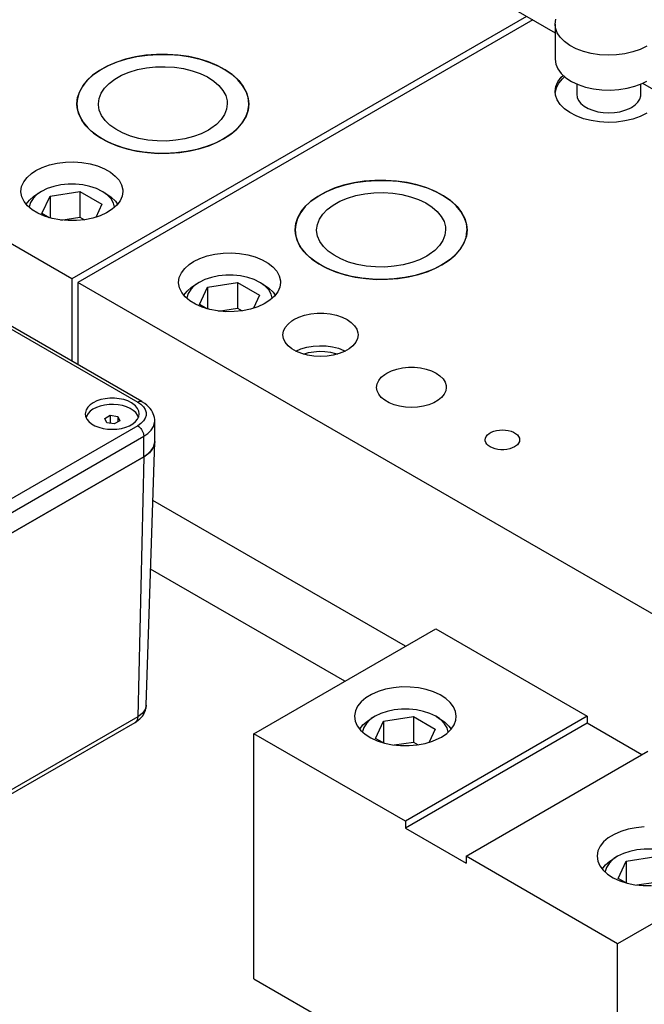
# Model space of a CAD drawing. Header units: inches. Extents: x 3 to 351, y 4 to 271.
# Tile 266 of 530: x 82.73 to 86.38, y 255.76 to 261.51. Entities that reach past the tile are written whole.
import ezdxf

# ---------------------------------------------------------------- set-up
doc = ezdxf.new("R2010")
doc.units = ezdxf.units.IN
doc.header["$LTSCALE"] = 0.5
doc.header["$MEASUREMENT"] = 0
doc.layers.add('DSS', color=7, linetype='Continuous')

msp = doc.modelspace()

# ---------------------------------------------------------------- linework, layer by layer
at = {"layer": 'DSS', "color": 9, "linetype": 'Continuous'}
for p, q in [((83.0382, 259.9946), (73.5276, 265.4855)), ((85.6898, 261.5255), (83.0382, 259.9946)), ((85.7252, 261.5051), (83.0735, 259.9742)), ((85.8564, 261.4796), (85.8604, 261.5084)), ((85.8564, 261.4796), (85.8564, 261.2755)), ((85.8585, 261.4588), (85.8564, 261.4796)), ((85.8682, 261.4305), (85.8585, 261.4588)), ((85.8856, 261.4035), (85.8682, 261.4305)), ((85.9102, 261.3784), (85.8856, 261.4035)), ((85.9414, 261.3559), (85.9102, 261.3784)), ((83.4173, 261.2909), (83.4787, 261.2997)), ((83.5322, 261.3036), (83.4695, 261.2987)), ((83.4787, 261.2997), (83.5415, 261.304)), ((83.5955, 261.304), (83.5322, 261.3036)), ((83.5415, 261.304), (83.6048, 261.3036)), ((83.6583, 261.2997), (83.5955, 261.304)), ((83.6048, 261.3036), (83.6674, 261.2987)), ((83.7197, 261.2909), (83.6583, 261.2997)), ((85.9785, 261.3365), (85.9414, 261.3559)), ((86.0204, 261.3209), (85.9785, 261.3365)), ((86.0662, 261.3092), (86.0204, 261.3209)), ((86.1145, 261.302), (86.0662, 261.3092)), ((86.1642, 261.2992), (86.1145, 261.302)), ((86.2141, 261.3011), (86.1642, 261.2992)), ((86.2628, 261.3075), (86.2141, 261.3011)), ((86.3091, 261.3184), (86.2628, 261.3075)), ((86.3518, 261.3333), (86.3091, 261.3184)), ((86.3898, 261.352), (86.3518, 261.3333)), ((83.2948, 261.2574), (83.2441, 261.2355)), ((83.2513, 261.239), (83.3027, 261.2603)), ((83.3499, 261.2754), (83.2948, 261.2574)), ((83.3027, 261.2603), (83.3583, 261.2777)), ((83.4084, 261.2892), (83.3499, 261.2754)), ((83.3583, 261.2777), (83.4173, 261.2909)), ((83.4695, 261.2987), (83.4084, 261.2892)), ((83.6674, 261.2987), (83.7286, 261.2892)), ((83.7787, 261.2777), (83.7197, 261.2909)), ((83.7286, 261.2892), (83.7871, 261.2754)), ((83.8343, 261.2603), (83.7787, 261.2777)), ((83.7871, 261.2754), (83.8422, 261.2574)), ((83.8857, 261.239), (83.8343, 261.2603)), ((83.8422, 261.2574), (83.8929, 261.2355)), ((85.8564, 261.2755), (85.8604, 261.2467)), ((85.8604, 261.2467), (85.8722, 261.2187)), ((83.1303, 261.1553), (83.1644, 261.1861)), ((83.1986, 261.2102), (83.159, 261.1817)), ((83.1644, 261.1861), (83.2049, 261.2141)), ((83.2441, 261.2355), (83.1986, 261.2102)), ((83.2049, 261.2141), (83.2513, 261.239)), ((83.3276, 261.1819), (83.3721, 261.2004)), ((83.3721, 261.2004), (83.4208, 261.2149)), ((83.4208, 261.2149), (83.4727, 261.2251)), ((83.4727, 261.2251), (83.5265, 261.231)), ((83.5265, 261.231), (83.5813, 261.2322)), ((83.5813, 261.2322), (83.6358, 261.2288)), ((83.6358, 261.2288), (83.6889, 261.2209)), ((83.6889, 261.2209), (83.7394, 261.2086)), ((83.7394, 261.2086), (83.7862, 261.1922)), ((83.7862, 261.1922), (83.8285, 261.1721)), ((83.932, 261.2141), (83.8857, 261.239)), ((83.8929, 261.2355), (83.9384, 261.2102)), ((83.9726, 261.1861), (83.932, 261.2141)), ((83.9384, 261.2102), (83.978, 261.1817)), ((84.0066, 261.1553), (83.9726, 261.1861)), ((85.8722, 261.2187), (85.8917, 261.1922)), ((85.8917, 261.1922), (85.9182, 261.1677)), ((83.1259, 261.1506), (83.0999, 261.1173)), ((83.1032, 261.1223), (83.1303, 261.1553)), ((83.159, 261.1817), (83.1259, 261.1506)), ((83.2279, 261.1072), (83.2547, 261.1349)), ((83.2547, 261.1349), (83.2882, 261.1599)), ((83.2882, 261.1599), (83.3276, 261.1819)), ((83.8285, 261.1721), (83.8652, 261.1486)), ((83.8652, 261.1486), (83.8956, 261.1222)), ((83.978, 261.1817), (84.0111, 261.1506)), ((84.0337, 261.1223), (84.0066, 261.1553)), ((84.0111, 261.1506), (84.0371, 261.1173)), ((85.8604, 261.1165), (85.8722, 261.1445)), ((85.8629, 261.1082), (85.877, 261.1358)), ((85.8722, 261.1445), (85.8917, 261.171)), ((85.877, 261.1358), (85.8985, 261.1619)), ((85.8917, 261.171), (85.902, 261.1816)), ((85.8985, 261.1619), (85.9112, 261.1734)), ((85.9182, 261.1677), (85.9512, 261.146)), ((85.9512, 261.146), (85.9897, 261.1277)), ((85.9814, 261.1312), (85.9814, 261.0714)), ((85.9897, 261.1277), (86.0328, 261.1131)), ((86.3214, 261.118), (86.3629, 261.1341)), ((86.3564, 261.0714), (86.3564, 261.1312)), ((86.3629, 261.1341), (86.3898, 261.1479)), ((83.0813, 261.0823), (83.0706, 261.0463)), ((83.0717, 261.0517), (83.0836, 261.0876)), ((83.0999, 261.1173), (83.0813, 261.0823)), ((83.0836, 261.0876), (83.1032, 261.1223)), ((83.1965, 261.0468), (83.2084, 261.0777)), ((83.2084, 261.0777), (83.2279, 261.1072)), ((83.8956, 261.1222), (83.9191, 261.0936)), ((83.9191, 261.0936), (83.9351, 261.0634)), ((84.0534, 261.0876), (84.0337, 261.1223)), ((84.0371, 261.1173), (84.0556, 261.0823)), ((84.0653, 261.0517), (84.0534, 261.0876)), ((84.0556, 261.0823), (84.0664, 261.0463)), ((85.8564, 261.0877), (85.8604, 261.1165)), ((85.8585, 261.0669), (85.8564, 261.0877)), ((85.8567, 261.0795), (85.8629, 261.1082)), ((85.9814, 261.0714), (85.9842, 261.0526)), ((86.0328, 261.1131), (86.0794, 261.1026)), ((86.0794, 261.1026), (86.1282, 261.0966)), ((86.1282, 261.0966), (86.1781, 261.0952)), ((86.1781, 261.0952), (86.2278, 261.0983)), ((86.2278, 261.0983), (86.2759, 261.106)), ((86.2759, 261.106), (86.3214, 261.118)), ((86.3557, 261.0619), (86.3564, 261.0714)), ((83.0677, 261.0152), (83.0717, 261.0517)), ((83.0706, 261.0463), (83.0677, 261.0152)), ((83.0677, 261.0152), (83.0717, 260.9788)), ((83.0693, 260.9919), (83.0677, 261.0152)), ((83.1925, 261.0152), (83.1965, 261.0468)), ((83.1926, 261.0105), (83.1925, 261.0152)), ((83.9351, 261.0634), (83.9433, 261.0321)), ((83.9445, 261.0152), (83.9405, 260.9837)), ((83.9433, 261.0321), (83.9445, 261.0152)), ((84.0693, 261.0152), (84.0653, 261.0517)), ((84.0693, 261.0152), (84.0653, 260.9788)), ((84.0664, 261.0463), (84.0693, 261.0152)), ((84.0691, 261.0074), (84.0693, 261.0152)), ((85.8682, 261.0386), (85.8585, 261.0669)), ((85.8856, 261.0116), (85.8682, 261.0386)), ((85.9842, 261.0526), (85.9927, 261.0343)), ((85.9927, 261.0343), (86.0065, 261.0172)), ((86.0065, 261.0172), (86.0252, 261.0018)), ((86.3225, 261.0093), (86.3388, 261.0256)), ((86.3388, 261.0256), (86.35, 261.0434)), ((86.35, 261.0434), (86.3557, 261.0619)), ((83.0784, 260.9557), (83.0693, 260.9919)), ((83.0717, 260.9788), (83.0836, 260.9429)), ((83.0953, 260.9205), (83.0784, 260.9557)), ((83.1978, 260.979), (83.1926, 261.0105)), ((83.2108, 260.9483), (83.1978, 260.979)), ((83.9405, 260.9837), (83.9286, 260.9528)), ((84.0498, 260.9354), (84.0634, 260.9711)), ((84.0653, 260.9788), (84.0534, 260.9429)), ((84.0634, 260.9711), (84.0691, 261.0074)), ((85.9102, 260.9865), (85.8856, 261.0116)), ((85.9414, 260.964), (85.9102, 260.9865)), ((85.9785, 260.9446), (85.9414, 260.964)), ((86.0252, 261.0018), (86.0483, 260.9884)), ((86.0483, 260.9884), (86.0751, 260.9776)), ((86.0751, 260.9776), (86.1047, 260.9696)), ((86.1047, 260.9696), (86.1363, 260.9648)), ((86.1363, 260.9648), (86.1689, 260.9631)), ((86.1689, 260.9631), (86.2014, 260.9648)), ((86.2014, 260.9648), (86.233, 260.9696)), ((86.233, 260.9696), (86.2626, 260.9776)), ((86.2626, 260.9776), (86.2894, 260.9884)), ((86.2894, 260.9884), (86.3015, 260.9948)), ((86.3015, 260.9948), (86.3225, 261.0093)), ((86.3898, 260.9601), (86.3518, 260.9414)), ((83.0836, 260.9429), (83.1032, 260.9082)), ((83.1197, 260.8868), (83.0953, 260.9205)), ((83.1032, 260.9082), (83.1303, 260.8752)), ((83.2315, 260.919), (83.2108, 260.9483)), ((83.2593, 260.8917), (83.2315, 260.919)), ((83.909, 260.9232), (83.8823, 260.8956)), ((83.9286, 260.9528), (83.909, 260.9232)), ((83.9999, 260.8684), (84.0286, 260.901)), ((84.0337, 260.9082), (84.0066, 260.8752)), ((84.0286, 260.901), (84.0498, 260.9354)), ((84.0534, 260.9429), (84.0337, 260.9082)), ((86.0204, 260.9289), (85.9785, 260.9446)), ((86.0662, 260.9173), (86.0204, 260.9289)), ((86.1145, 260.91), (86.0662, 260.9173)), ((86.1642, 260.9073), (86.1145, 260.91)), ((86.2141, 260.9092), (86.1642, 260.9073)), ((86.2628, 260.9156), (86.2141, 260.9092)), ((86.3091, 260.9265), (86.2628, 260.9156)), ((86.3518, 260.9414), (86.3091, 260.9265)), ((83.1514, 260.8552), (83.1197, 260.8868)), ((83.1303, 260.8752), (83.1644, 260.8444)), ((83.1896, 260.8261), (83.1514, 260.8552)), ((83.1644, 260.8444), (83.2049, 260.8164)), ((83.2937, 260.8671), (83.2593, 260.8917)), ((83.3339, 260.8456), (83.2937, 260.8671)), ((83.3792, 260.8277), (83.3339, 260.8456)), ((83.7929, 260.8411), (83.7466, 260.8241)), ((83.8344, 260.8617), (83.7929, 260.8411)), ((83.8488, 260.8706), (83.8344, 260.8617)), ((83.8823, 260.8956), (83.8488, 260.8706)), ((83.9726, 260.8444), (83.932, 260.8164)), ((83.9644, 260.8382), (83.9999, 260.8684)), ((84.0066, 260.8752), (83.9726, 260.8444)), ((83.2339, 260.8001), (83.1896, 260.8261)), ((83.2049, 260.8164), (83.2513, 260.7915)), ((83.2836, 260.7774), (83.2339, 260.8001)), ((83.2513, 260.7915), (83.3027, 260.7702)), ((83.4284, 260.8138), (83.3792, 260.8277)), ((83.4806, 260.8042), (83.4284, 260.8138)), ((83.5347, 260.799), (83.4806, 260.8042)), ((83.5895, 260.7985), (83.5347, 260.799)), ((83.6439, 260.8026), (83.5895, 260.7985)), ((83.6966, 260.8111), (83.6439, 260.8026)), ((83.7466, 260.8241), (83.6966, 260.8111)), ((83.8751, 260.7866), (83.8228, 260.7661)), ((83.8422, 260.7731), (83.8929, 260.7949)), ((83.9226, 260.8108), (83.8751, 260.7866)), ((83.8929, 260.7949), (83.9226, 260.8108)), ((83.9226, 260.8108), (83.9644, 260.8382)), ((83.932, 260.8164), (83.9226, 260.8108)), ((83.3378, 260.7586), (83.2836, 260.7774)), ((83.3027, 260.7702), (83.3583, 260.7528)), ((83.3957, 260.7438), (83.3378, 260.7586)), ((83.3583, 260.7528), (83.4173, 260.7396)), ((83.4563, 260.7334), (83.3957, 260.7438)), ((83.4173, 260.7396), (83.4787, 260.7308)), ((83.5188, 260.7275), (83.4563, 260.7334)), ((83.4787, 260.7308), (83.5415, 260.7265)), ((83.582, 260.7262), (83.5188, 260.7275)), ((83.5415, 260.7265), (83.6048, 260.7268)), ((83.645, 260.7295), (83.582, 260.7262)), ((83.6048, 260.7268), (83.6674, 260.7318)), ((83.7068, 260.7373), (83.645, 260.7295)), ((83.6674, 260.7318), (83.7286, 260.7413)), ((83.7664, 260.7496), (83.7068, 260.7373)), ((83.7286, 260.7413), (83.7871, 260.7551)), ((83.8228, 260.7661), (83.7664, 260.7496)), ((83.7871, 260.7551), (83.8422, 260.7731)), ((82.9072, 260.6587), (82.9525, 260.669)), ((82.9525, 260.669), (83.0001, 260.6749)), ((83.0001, 260.6749), (83.0487, 260.6762)), ((83.0487, 260.6762), (83.0971, 260.6729)), ((83.0971, 260.6729), (83.1439, 260.6651)), ((82.803, 260.6096), (82.8282, 260.6261)), ((82.8282, 260.6261), (82.8654, 260.6443)), ((82.8654, 260.6443), (82.9072, 260.6587)), ((83.1439, 260.6651), (83.1878, 260.653)), ((83.1878, 260.653), (83.2277, 260.6369)), ((83.2277, 260.6369), (83.2625, 260.6172)), ((83.2625, 260.6172), (83.2913, 260.5945)), ((82.7453, 260.5329), (82.7571, 260.5602)), ((82.7571, 260.5602), (82.7766, 260.586)), ((82.7766, 260.586), (82.803, 260.6096)), ((83.2913, 260.5945), (83.3132, 260.5694)), ((83.3132, 260.5694), (83.3278, 260.5426)), ((84.6812, 260.5544), (84.6227, 260.5405)), ((84.6311, 260.5428), (84.6901, 260.5561)), ((84.7423, 260.5638), (84.6812, 260.5544)), ((84.6901, 260.5561), (84.7515, 260.5649)), ((84.805, 260.5688), (84.7423, 260.5638)), ((84.7515, 260.5649), (84.8143, 260.5691)), ((84.8683, 260.5691), (84.805, 260.5688)), ((84.8143, 260.5691), (84.8776, 260.5688)), ((84.9311, 260.5649), (84.8683, 260.5691)), ((84.8776, 260.5688), (84.9402, 260.5638)), ((84.9925, 260.5561), (84.9311, 260.5649)), ((84.9402, 260.5638), (85.0013, 260.5544)), ((85.0515, 260.5428), (84.9925, 260.5561)), ((85.0013, 260.5544), (85.0599, 260.5405)), ((82.7413, 260.5049), (82.7453, 260.5329)), ((82.7413, 260.5012), (82.7413, 260.5049)), ((82.7464, 260.4732), (82.7413, 260.5012)), ((83.3278, 260.5426), (83.3345, 260.5148)), ((83.335, 260.5049), (83.331, 260.4769)), ((83.3345, 260.5148), (83.335, 260.5049)), ((84.5169, 260.5007), (84.4714, 260.4753)), ((84.4777, 260.4793), (84.5241, 260.5041)), ((84.5676, 260.5226), (84.5169, 260.5007)), ((84.5241, 260.5041), (84.5754, 260.5255)), ((84.6227, 260.5405), (84.5676, 260.5226)), ((84.5754, 260.5255), (84.6311, 260.5428)), ((84.7454, 260.4903), (84.7993, 260.4961)), ((84.7993, 260.4961), (84.8541, 260.4974)), ((84.8541, 260.4974), (84.9086, 260.494)), ((85.1071, 260.5255), (85.0515, 260.5428)), ((85.0599, 260.5405), (85.115, 260.5226)), ((85.1585, 260.5041), (85.1071, 260.5255)), ((85.115, 260.5226), (85.1657, 260.5007)), ((85.2048, 260.4793), (85.1585, 260.5041)), ((85.1657, 260.5007), (85.2112, 260.4753)), ((82.7593, 260.4461), (82.7464, 260.4732)), ((82.7797, 260.4206), (82.7593, 260.4461)), ((83.3192, 260.4496), (83.2997, 260.4239)), ((83.331, 260.4769), (83.3192, 260.4496)), ((84.4318, 260.4469), (84.3987, 260.4157)), ((84.4031, 260.4204), (84.4372, 260.4512)), ((84.4714, 260.4753), (84.4318, 260.4469)), ((84.4372, 260.4512), (84.4777, 260.4793)), ((84.561, 260.4251), (84.6004, 260.4471)), ((84.6004, 260.4471), (84.6449, 260.4655)), ((84.6449, 260.4655), (84.6936, 260.48)), ((84.6936, 260.48), (84.7454, 260.4903)), ((84.9086, 260.494), (84.9616, 260.4861)), ((84.9616, 260.4861), (85.0122, 260.4738)), ((85.0122, 260.4738), (85.059, 260.4574)), ((85.059, 260.4574), (85.1013, 260.4372)), ((85.2454, 260.4512), (85.2048, 260.4793)), ((85.2112, 260.4753), (85.2508, 260.4469)), ((85.2794, 260.4204), (85.2454, 260.4512)), ((85.2508, 260.4469), (85.2839, 260.4157)), ((82.807, 260.3973), (82.7797, 260.4206)), ((82.8406, 260.377), (82.807, 260.3973)), ((83.2733, 260.4003), (83.2405, 260.3795)), ((83.2997, 260.4239), (83.2733, 260.4003)), ((84.3727, 260.3824), (84.3541, 260.3475)), ((84.3564, 260.3527), (84.376, 260.3874)), ((84.3987, 260.4157), (84.3727, 260.3824)), ((84.376, 260.3874), (84.4031, 260.4204)), ((84.5007, 260.3724), (84.5275, 260.4)), ((84.5275, 260.4), (84.561, 260.4251)), ((85.1013, 260.4372), (85.138, 260.4137)), ((85.138, 260.4137), (85.1684, 260.3874)), ((85.1684, 260.3874), (85.1919, 260.3588)), ((85.3065, 260.3874), (85.2794, 260.4204)), ((85.2839, 260.4157), (85.3099, 260.3824)), ((85.3262, 260.3527), (85.3065, 260.3874)), ((85.3099, 260.3824), (85.3284, 260.3475)), ((82.8795, 260.3601), (82.8406, 260.377)), ((82.9226, 260.347), (82.8795, 260.3601)), ((82.9689, 260.3383), (82.9226, 260.347)), ((83.017, 260.334), (82.9689, 260.3383)), ((83.0657, 260.3343), (83.017, 260.334)), ((83.1137, 260.3392), (83.0657, 260.3343)), ((83.1596, 260.3485), (83.1137, 260.3392)), ((83.2022, 260.3621), (83.1596, 260.3485)), ((83.2405, 260.3795), (83.2022, 260.3621)), ((84.3541, 260.3475), (84.3434, 260.3115)), ((84.3444, 260.3168), (84.3564, 260.3527)), ((84.4693, 260.312), (84.4812, 260.3428)), ((84.4812, 260.3428), (84.5007, 260.3724)), ((85.1919, 260.3588), (85.2079, 260.3285)), ((85.2079, 260.3285), (85.2161, 260.2973)), ((85.3381, 260.3168), (85.3262, 260.3527)), ((85.3284, 260.3475), (85.3392, 260.3115)), ((84.3405, 260.2804), (84.3444, 260.3168)), ((84.3434, 260.3115), (84.3405, 260.2804)), ((84.3405, 260.2804), (84.3444, 260.2439)), ((84.3421, 260.257), (84.3405, 260.2804)), ((84.4653, 260.2804), (84.4693, 260.312)), ((84.4654, 260.2757), (84.4653, 260.2804)), ((84.4706, 260.2442), (84.4654, 260.2757)), ((85.2173, 260.2804), (85.2133, 260.2488)), ((85.2161, 260.2973), (85.2173, 260.2804)), ((85.3362, 260.2362), (85.3419, 260.2726)), ((85.3421, 260.2804), (85.3381, 260.3168)), ((85.3421, 260.2804), (85.3381, 260.2439)), ((85.3392, 260.3115), (85.3421, 260.2804)), ((85.3419, 260.2726), (85.3421, 260.2804)), ((84.3512, 260.2209), (84.3421, 260.257)), ((84.3444, 260.2439), (84.3564, 260.2081)), ((84.3681, 260.1857), (84.3512, 260.2209)), ((84.3564, 260.2081), (84.376, 260.1734)), ((84.4836, 260.2134), (84.4706, 260.2442)), ((84.5043, 260.1841), (84.4836, 260.2134)), ((85.2014, 260.2179), (85.1818, 260.1884)), ((85.2133, 260.2488), (85.2014, 260.2179)), ((85.3262, 260.2081), (85.3065, 260.1734)), ((85.3226, 260.2006), (85.3362, 260.2362)), ((85.3381, 260.2439), (85.3262, 260.2081)), ((84.3925, 260.152), (84.3681, 260.1857)), ((84.376, 260.1734), (84.4031, 260.1403)), ((84.4241, 260.1204), (84.3925, 260.152)), ((84.5321, 260.1569), (84.5043, 260.1841)), ((84.5665, 260.1322), (84.5321, 260.1569)), ((85.155, 260.1608), (85.1216, 260.1357)), ((85.1818, 260.1884), (85.155, 260.1608)), ((85.2727, 260.1336), (85.3014, 260.1662)), ((85.3065, 260.1734), (85.2794, 260.1403)), ((85.3014, 260.1662), (85.3226, 260.2006)), ((83.7223, 260.0789), (83.7475, 260.0954)), ((83.7475, 260.0954), (83.7846, 260.1136)), ((83.7846, 260.1136), (83.8264, 260.128)), ((83.8264, 260.128), (83.8717, 260.1383)), ((83.8717, 260.1383), (83.9193, 260.1442)), ((83.9193, 260.1442), (83.968, 260.1455)), ((83.968, 260.1455), (84.0163, 260.1422)), ((84.0163, 260.1422), (84.0631, 260.1344)), ((84.0631, 260.1344), (84.107, 260.1223)), ((84.107, 260.1223), (84.1469, 260.1061)), ((84.1469, 260.1061), (84.1817, 260.0865)), ((84.4031, 260.1403), (84.4372, 260.1096)), ((84.4624, 260.0913), (84.4241, 260.1204)), ((84.4372, 260.1096), (84.4777, 260.0815)), ((84.6067, 260.1107), (84.5665, 260.1322)), ((84.6519, 260.0928), (84.6067, 260.1107)), ((85.0657, 260.1062), (85.0194, 260.0892)), ((85.1071, 260.1269), (85.0657, 260.1062)), ((85.1216, 260.1357), (85.1071, 260.1269)), ((85.1954, 260.0759), (85.2372, 260.1033)), ((85.2454, 260.1096), (85.2048, 260.0815)), ((85.2372, 260.1033), (85.2727, 260.1336)), ((85.2794, 260.1403), (85.2454, 260.1096)), ((83.6764, 260.0295), (83.6958, 260.0553)), ((83.6958, 260.0553), (83.7223, 260.0789)), ((84.1817, 260.0865), (84.2105, 260.0638)), ((84.2105, 260.0638), (84.2325, 260.0387)), ((84.2325, 260.0387), (84.247, 260.0119)), ((84.5067, 260.0652), (84.4624, 260.0913)), ((84.4777, 260.0815), (84.5241, 260.0566)), ((84.5564, 260.0426), (84.5067, 260.0652)), ((84.5241, 260.0566), (84.5754, 260.0353)), ((84.6106, 260.0237), (84.5564, 260.0426)), ((84.7012, 260.0789), (84.6519, 260.0928)), ((84.7534, 260.0693), (84.7012, 260.0789)), ((84.8075, 260.0642), (84.7534, 260.0693)), ((84.8623, 260.0637), (84.8075, 260.0642)), ((84.9166, 260.0677), (84.8623, 260.0637)), ((84.9694, 260.0763), (84.9166, 260.0677)), ((85.0194, 260.0892), (84.9694, 260.0763)), ((85.0599, 260.0203), (85.115, 260.0382)), ((85.1479, 260.0518), (85.0956, 260.0313)), ((85.115, 260.0382), (85.1657, 260.0601)), ((85.1954, 260.0759), (85.1479, 260.0518)), ((85.1657, 260.0601), (85.1954, 260.0759)), ((85.2048, 260.0815), (85.1954, 260.0759)), ((83.0382, 259.9946), (83.0382, 259.5143)), ((83.6605, 259.9742), (83.6645, 260.0022)), ((83.6645, 260.0022), (83.6764, 260.0295)), ((84.247, 260.0119), (84.2538, 259.984)), ((84.2538, 259.984), (84.2543, 259.9742)), ((84.5754, 260.0353), (84.6311, 260.0179)), ((84.6685, 260.009), (84.6106, 260.0237)), ((84.6311, 260.0179), (84.6901, 260.0047)), ((84.7291, 259.9986), (84.6685, 260.009)), ((84.6901, 260.0047), (84.7515, 259.9959)), ((84.7915, 259.9927), (84.7291, 259.9986)), ((84.7515, 259.9959), (84.8143, 259.9917)), ((84.8548, 259.9914), (84.7915, 259.9927)), ((84.8143, 259.9917), (84.8776, 259.992)), ((84.9178, 259.9946), (84.8548, 259.9914)), ((84.8776, 259.992), (84.9402, 259.9969)), ((84.9796, 260.0025), (84.9178, 259.9946)), ((84.9402, 259.9969), (85.0013, 260.0064)), ((85.0392, 260.0148), (84.9796, 260.0025)), ((85.0013, 260.0064), (85.0599, 260.0203)), ((85.0956, 260.0313), (85.0392, 260.0148)), ((90.0032, 255.9734), (83.0735, 259.9742)), ((83.0735, 259.9742), (83.0735, 259.4939)), ((83.6606, 259.9705), (83.6605, 259.9742)), ((83.6656, 259.9425), (83.6606, 259.9705)), ((83.6785, 259.9154), (83.6656, 259.9425)), ((84.2503, 259.9462), (84.2384, 259.9189)), ((84.2543, 259.9742), (84.2503, 259.9462)), ((83.6989, 259.8899), (83.6785, 259.9154)), ((83.7263, 259.8666), (83.6989, 259.8899)), ((83.7598, 259.8463), (83.7263, 259.8666)), ((84.1925, 259.8696), (84.1597, 259.8488)), ((84.219, 259.8932), (84.1925, 259.8696)), ((84.2384, 259.9189), (84.219, 259.8932)), ((83.7987, 259.8293), (83.7598, 259.8463)), ((83.8419, 259.8163), (83.7987, 259.8293)), ((83.8881, 259.8075), (83.8419, 259.8163)), ((83.9363, 259.8032), (83.8881, 259.8075)), ((84.0329, 259.8085), (83.985, 259.8036)), ((84.0788, 259.8178), (84.0329, 259.8085)), ((84.1215, 259.8314), (84.0788, 259.8178)), ((84.1597, 259.8488), (84.1215, 259.8314)), ((83.985, 259.8036), (83.9363, 259.8032)), ((84.2983, 259.7312), (84.3202, 259.7492)), ((84.3202, 259.7492), (84.333, 259.7573)), ((84.333, 259.7573), (84.3623, 259.7715)), ((84.3623, 259.7715), (84.3953, 259.7825)), ((84.3953, 259.7825), (84.4311, 259.79)), ((84.4311, 259.79), (84.4687, 259.7938)), ((84.4687, 259.7938), (84.5068, 259.7938)), ((84.5068, 259.7938), (84.5443, 259.79)), ((84.5443, 259.79), (84.5802, 259.7825)), ((84.5802, 259.7825), (84.6132, 259.7715)), ((84.6132, 259.7715), (84.6424, 259.7573)), ((84.6424, 259.7573), (84.6669, 259.7405)), ((84.2723, 259.69), (84.2822, 259.7112)), ((84.2822, 259.7112), (84.2983, 259.7312)), ((84.6669, 259.7405), (84.686, 259.7214)), ((84.686, 259.7214), (84.699, 259.7007)), ((84.699, 259.7007), (84.7056, 259.679)), ((84.269, 259.668), (84.2723, 259.69)), ((84.2723, 259.6461), (84.269, 259.668)), ((84.2822, 259.6248), (84.2723, 259.6461)), ((84.7031, 259.6461), (84.6933, 259.6248)), ((84.7065, 259.668), (84.7031, 259.6461)), ((84.7056, 259.679), (84.7065, 259.668)), ((84.2983, 259.6049), (84.2822, 259.6248)), ((84.3202, 259.5868), (84.2983, 259.6049)), ((84.3471, 259.5713), (84.3202, 259.5868)), ((84.343, 259.5733), (84.3737, 259.5864)), ((84.3737, 259.5864), (84.4078, 259.5962)), ((84.4078, 259.5962), (84.4444, 259.6024)), ((84.4444, 259.6024), (84.4823, 259.6049)), ((84.4823, 259.6049), (84.5203, 259.6035)), ((84.5203, 259.6035), (84.5574, 259.5984)), ((84.5574, 259.5984), (84.5923, 259.5895)), ((84.5923, 259.5895), (84.6241, 259.5774)), ((84.6241, 259.5774), (84.6325, 259.5733)), ((84.6553, 259.5868), (84.6283, 259.5713)), ((84.6772, 259.6049), (84.6553, 259.5868)), ((84.6933, 259.6248), (84.6772, 259.6049)), ((84.3783, 259.5587), (84.3471, 259.5713)), ((84.4129, 259.5494), (84.3783, 259.5587)), ((84.3881, 259.5556), (84.4172, 259.5642)), ((84.4497, 259.5437), (84.4129, 259.5494)), ((84.4172, 259.5642), (84.4484, 259.5697)), ((84.4484, 259.5697), (84.4808, 259.5721)), ((84.4877, 259.5417), (84.4497, 259.5437)), ((84.4808, 259.5721), (84.5135, 259.5711)), ((84.5257, 259.5437), (84.4877, 259.5417)), ((84.5135, 259.5711), (84.5453, 259.5669)), ((84.5625, 259.5494), (84.5257, 259.5437)), ((84.5453, 259.5669), (84.5754, 259.5596)), ((84.5971, 259.5587), (84.5625, 259.5494)), ((84.5754, 259.5596), (84.5874, 259.5556)), ((84.6283, 259.5713), (84.5971, 259.5587)), ((84.9015, 259.4579), (84.9322, 259.4681)), ((84.9322, 259.4681), (84.9655, 259.4751)), ((84.9655, 259.4751), (85.0003, 259.4787)), ((85.0003, 259.4787), (85.0358, 259.4787)), ((85.0358, 259.4787), (85.0706, 259.4751)), ((85.0706, 259.4751), (85.1039, 259.4681)), ((85.1039, 259.4681), (85.1346, 259.4579)), ((84.8272, 259.402), (84.8421, 259.4205)), ((84.8421, 259.4205), (84.8625, 259.4372)), ((84.8625, 259.4372), (84.8744, 259.4448)), ((84.8744, 259.4448), (84.9015, 259.4579)), ((85.1346, 259.4579), (85.1617, 259.4448)), ((85.1617, 259.4448), (85.1844, 259.4291)), ((85.1844, 259.4291), (85.2021, 259.4114)), ((85.2021, 259.4114), (85.2143, 259.3922)), ((84.8149, 259.3618), (84.818, 259.3822)), ((84.818, 259.3415), (84.8149, 259.3618)), ((84.818, 259.3822), (84.8272, 259.402)), ((85.2143, 259.3922), (85.2204, 259.3721)), ((85.2212, 259.3618), (85.2181, 259.3415)), ((85.2204, 259.3721), (85.2212, 259.3618)), ((84.8272, 259.3217), (84.818, 259.3415)), ((84.8421, 259.3032), (84.8272, 259.3217)), ((84.8625, 259.2865), (84.8421, 259.3032)), ((85.194, 259.3032), (85.1737, 259.2865)), ((85.2089, 259.3217), (85.194, 259.3032)), ((85.2181, 259.3415), (85.2089, 259.3217)), ((84.8875, 259.272), (84.8625, 259.2865)), ((84.9165, 259.2603), (84.8875, 259.272)), ((84.9486, 259.2516), (84.9165, 259.2603)), ((84.9828, 259.2464), (84.9486, 259.2516)), ((85.0181, 259.2446), (84.9828, 259.2464)), ((85.0533, 259.2464), (85.0181, 259.2446)), ((85.0875, 259.2516), (85.0533, 259.2464)), ((85.1196, 259.2603), (85.0875, 259.2516)), ((85.1486, 259.272), (85.1196, 259.2603)), ((85.1737, 259.2865), (85.1486, 259.272)), ((85.4479, 259.0557), (85.4494, 259.0657)), ((85.4494, 259.0657), (85.4539, 259.0755)), ((85.4539, 259.0755), (85.4613, 259.0847)), ((85.4613, 259.0847), (85.4714, 259.093)), ((85.4714, 259.093), (85.4838, 259.1001)), ((85.4838, 259.1001), (85.4981, 259.1059)), ((85.4981, 259.1059), (85.514, 259.1102)), ((85.514, 259.1102), (85.5309, 259.1128)), ((85.5309, 259.1128), (85.5484, 259.1137)), ((85.5484, 259.1137), (85.5658, 259.1128)), ((85.5658, 259.1128), (85.5828, 259.1102)), ((85.5828, 259.1102), (85.5986, 259.1059)), ((85.5986, 259.1059), (85.613, 259.1001)), ((85.613, 259.1001), (85.6254, 259.093)), ((85.6254, 259.093), (85.6354, 259.0847)), ((85.6354, 259.0847), (85.6428, 259.0755)), ((85.6428, 259.0755), (85.6474, 259.0657)), ((85.6474, 259.0657), (85.6489, 259.0557)), ((83.4719, 257.5076), (83.5212, 259.0437)), ((83.5172, 259.0218), (83.5066, 259.0006)), ((83.5212, 259.0437), (83.5172, 259.0218)), ((83.5213, 259.0461), (83.5212, 259.0437)), ((85.4483, 259.0506), (85.4479, 259.0557)), ((85.4513, 259.0406), (85.4483, 259.0506)), ((85.4573, 259.0311), (85.4513, 259.0406)), ((85.4661, 259.0224), (85.4573, 259.0311)), ((85.4773, 259.0146), (85.4661, 259.0224)), ((85.4907, 259.0081), (85.4773, 259.0146)), ((85.5059, 259.0031), (85.4907, 259.0081)), ((85.5224, 258.9996), (85.5059, 259.0031)), ((85.5909, 259.0031), (85.5744, 258.9996)), ((85.606, 259.0081), (85.5909, 259.0031)), ((85.6194, 259.0146), (85.606, 259.0081)), ((85.6254, 259.0184), (85.6194, 259.0146)), ((85.6354, 259.0267), (85.6254, 259.0184)), ((85.6428, 259.0358), (85.6354, 259.0267)), ((85.6474, 259.0456), (85.6428, 259.0358)), ((85.6489, 259.0557), (85.6474, 259.0456)), ((83.4571, 258.9567), (81.9439, 258.083)), ((83.4674, 258.963), (83.4571, 258.9567)), ((83.4899, 258.9808), (83.4674, 258.963)), ((83.5066, 259.0006), (83.4899, 258.9808)), ((85.5396, 258.9979), (85.5224, 258.9996)), ((85.5571, 258.9979), (85.5396, 258.9979)), ((85.5744, 258.9996), (85.5571, 258.9979)), ((84.9827, 257.8513), (83.5102, 258.7014)), ((84.9827, 257.8513), (83.5102, 258.7014)), ((84.6291, 257.6472), (83.4974, 258.3006)), ((84.0988, 257.341), (85.1595, 257.9534)), ((85.1595, 257.9534), (86.0434, 257.4431)), ((84.7852, 257.571), (84.7516, 257.5507)), ((84.824, 257.588), (84.7852, 257.571)), ((84.8672, 257.601), (84.824, 257.588)), ((84.9134, 257.6098), (84.8672, 257.601)), ((84.9616, 257.6141), (84.9134, 257.6098)), ((85.0103, 257.6138), (84.9616, 257.6141)), ((85.0582, 257.6089), (85.0103, 257.6138)), ((85.1041, 257.5995), (85.0582, 257.6089)), ((85.1468, 257.5859), (85.1041, 257.5995)), ((85.185, 257.5685), (85.1468, 257.5859)), ((85.2178, 257.5478), (85.185, 257.5685)), ((84.7242, 257.5274), (84.7038, 257.5019)), ((84.7516, 257.5507), (84.7242, 257.5274)), ((85.2443, 257.5242), (85.2178, 257.5478)), ((85.2637, 257.4984), (85.2443, 257.5242)), ((83.4491, 257.4442), (83.455, 257.4527)), ((83.455, 257.4527), (83.4598, 257.4613)), ((83.4598, 257.4613), (83.4639, 257.4701)), ((83.4639, 257.4701), (83.4674, 257.4799)), ((83.4674, 257.4799), (83.4699, 257.4897)), ((83.4699, 257.4897), (83.4714, 257.4995)), ((83.4714, 257.4995), (83.4719, 257.5076)), ((84.6909, 257.4748), (84.6859, 257.4468)), ((84.7038, 257.5019), (84.6909, 257.4748)), ((85.2756, 257.4711), (85.2637, 257.4984)), ((85.2796, 257.4431), (85.2756, 257.4711)), ((81.8935, 256.5338), (83.4068, 257.4074)), ((83.4068, 257.4074), (83.4156, 257.4129)), ((83.4156, 257.4129), (83.4256, 257.4202)), ((83.4256, 257.4202), (83.4345, 257.4279)), ((83.4345, 257.4279), (83.4423, 257.436)), ((83.4423, 257.436), (83.4491, 257.4442)), ((84.6859, 257.4468), (84.6858, 257.4431)), ((84.6858, 257.4431), (84.6898, 257.4151)), ((84.6898, 257.4151), (84.7017, 257.3878)), ((86.0434, 257.4431), (84.9827, 256.8307)), ((86.0434, 257.4023), (84.9827, 256.7899)), ((85.2669, 257.3936), (85.2771, 257.4211)), ((85.2771, 257.4211), (85.2796, 257.4431)), ((86.0434, 257.4431), (86.0434, 257.4023)), ((86.3616, 257.2186), (86.0434, 257.4023)), ((84.0988, 255.9122), (84.0988, 257.341)), ((84.9827, 256.8307), (84.0988, 257.341)), ((84.7017, 257.3878), (84.7211, 257.362)), ((84.7211, 257.362), (84.7476, 257.3384)), ((84.7476, 257.3384), (84.7804, 257.3177)), ((85.1926, 257.3219), (85.2241, 257.3433)), ((85.2241, 257.3433), (85.2491, 257.3675)), ((85.2491, 257.3675), (85.2669, 257.3936)), ((84.7804, 257.3177), (84.8186, 257.3003)), ((84.8186, 257.3003), (84.8613, 257.2867)), ((84.8613, 257.2867), (84.9072, 257.2773)), ((85.0519, 257.2764), (85.0982, 257.2852)), ((85.0982, 257.2852), (85.1414, 257.2982)), ((85.1414, 257.2982), (85.1802, 257.3152)), ((85.1802, 257.3152), (85.1926, 257.3219)), ((84.9072, 257.2773), (84.9551, 257.2724)), ((84.9551, 257.2724), (85.0038, 257.2721)), ((85.0038, 257.2721), (85.0519, 257.2764)), ((85.3363, 256.6266), (86.3969, 257.239)), ((84.9827, 256.8307), (84.9827, 256.7899)), ((84.9827, 256.7899), (85.3363, 256.5858)), ((86.2383, 256.7715), (86.1994, 256.7546)), ((86.2814, 256.7845), (86.2383, 256.7715)), ((86.3277, 256.7933), (86.2814, 256.7845)), ((86.3758, 256.7976), (86.3277, 256.7933)), ((86.1384, 256.7109), (86.118, 256.6854)), ((86.1658, 256.7342), (86.1384, 256.7109)), ((86.1994, 256.7546), (86.1658, 256.7342)), ((87.2808, 256.7287), (86.2201, 256.1163)), ((86.1052, 256.6583), (86.1001, 256.6303)), ((86.118, 256.6854), (86.1052, 256.6583)), ((86.2201, 256.1163), (85.3363, 256.6266)), ((85.3363, 256.6266), (85.3363, 256.5858)), ((86.1001, 256.6303), (86.1, 256.6266)), ((86.1, 256.6266), (86.104, 256.5986)), ((86.104, 256.5986), (86.1159, 256.5713)), ((86.1159, 256.5713), (86.1353, 256.5456)), ((86.1353, 256.5456), (86.1618, 256.522)), ((86.1618, 256.522), (86.1946, 256.5012)), ((86.1946, 256.5012), (86.2328, 256.4838)), ((86.2328, 256.4838), (86.2755, 256.4702)), ((86.2755, 256.4702), (86.3214, 256.4608)), ((86.3214, 256.4608), (86.3693, 256.456)), ((86.3693, 256.456), (86.418, 256.4556)), ((86.2201, 254.6874), (86.2201, 256.1163)), ((84.0988, 255.9122), (86.2201, 254.6874))]:
    msp.add_line(p, q, dxfattribs=at)
at = {"layer": 'DSS', "color": 30, "linetype": 'Continuous'}
for p, q in [((83.7494, 262.6458), (85.8564, 261.4294)), ((86.3657, 261.1353), (87.8009, 260.3067))]:
    msp.add_line(p, q, dxfattribs=at)
at = {"layer": 'DSS', "color": 252, "linetype": 'Continuous'}
for p, q in [((83.4468, 259.2784), (80.5427, 260.9551)), ((83.2071, 259.2904), (83.1833, 259.2824)), ((83.2329, 259.2958), (83.2071, 259.2904)), ((83.2599, 259.2985), (83.2329, 259.2958)), ((83.2873, 259.2985), (83.2599, 259.2985)), ((83.3144, 259.2958), (83.2873, 259.2985)), ((83.3402, 259.2904), (83.3144, 259.2958)), ((83.364, 259.2824), (83.3402, 259.2904)), ((83.1309, 259.2464), (83.1215, 259.2315)), ((83.1446, 259.2601), (83.1309, 259.2464)), ((83.1623, 259.2722), (83.1446, 259.2601)), ((83.1833, 259.2824), (83.1623, 259.2722)), ((83.385, 259.2722), (83.364, 259.2824)), ((83.3943, 259.2664), (83.385, 259.2722)), ((83.41, 259.2534), (83.3943, 259.2664)), ((83.4216, 259.239), (83.41, 259.2534)), ((83.4287, 259.2237), (83.4216, 259.239)), ((83.4504, 259.2762), (83.4468, 259.2784)), ((83.4634, 259.2677), (83.4504, 259.2762)), ((83.4752, 259.2583), (83.4634, 259.2677)), ((83.4856, 259.2486), (83.4752, 259.2583)), ((83.4945, 259.2385), (83.4856, 259.2486)), ((83.502, 259.2283), (83.4945, 259.2385)), ((83.1167, 259.2159), (83.1161, 259.2079)), ((83.1161, 259.2079), (83.1185, 259.1922)), ((83.1215, 259.2315), (83.1167, 259.2159)), ((83.1185, 259.1922), (83.1256, 259.1768)), ((83.1205, 259.1867), (83.1242, 259.1941)), ((83.1256, 259.1768), (83.1372, 259.1625)), ((83.41, 259.1625), (83.4216, 259.1768)), ((83.4216, 259.1768), (83.4287, 259.1922)), ((83.4231, 259.1941), (83.4268, 259.1867)), ((83.4311, 259.2079), (83.4287, 259.2237)), ((83.4287, 259.1922), (83.4311, 259.2079)), ((83.5081, 259.2179), (83.502, 259.2283)), ((83.513, 259.2074), (83.5081, 259.2179)), ((83.5168, 259.1968), (83.513, 259.2074)), ((83.5194, 259.186), (83.5168, 259.1968)), ((83.5209, 259.1751), (83.5194, 259.186)), ((83.5213, 259.1661), (83.5209, 259.1751)), ((83.1372, 259.1625), (83.153, 259.1495)), ((83.153, 259.1495), (83.1724, 259.1383)), ((83.1724, 259.1383), (83.1949, 259.1292)), ((83.1949, 259.1292), (83.2198, 259.1225)), ((83.2198, 259.1225), (83.2463, 259.1184)), ((83.2463, 259.1184), (83.2736, 259.117)), ((83.2736, 259.117), (83.301, 259.1184)), ((83.301, 259.1184), (83.3275, 259.1225)), ((83.3275, 259.1225), (83.3524, 259.1292)), ((83.3524, 259.1292), (83.3749, 259.1383)), ((83.3749, 259.1383), (83.3943, 259.1495)), ((83.3943, 259.1495), (83.41, 259.1625)), ((83.5213, 259.0461), (83.5213, 259.1661)), ((83.5007, 258.9926), (83.5138, 259.0133)), ((83.5138, 259.0133), (83.5204, 259.0351)), ((83.5204, 259.0351), (83.5212, 259.0437)), ((83.5212, 259.0437), (83.5213, 259.0461)), ((81.9439, 258.083), (83.4571, 258.9567)), ((83.4571, 258.9567), (83.4817, 258.9735)), ((83.4817, 258.9735), (83.5007, 258.9926))]:
    msp.add_line(p, q, dxfattribs=at)
at = {"layer": 'DSS', "color": 96, "linetype": 'Continuous'}
for p, q in [((80.5177, 260.9526), (83.4218, 259.2759)), ((83.4218, 259.2759), (83.4279, 259.2788)), ((83.4218, 259.2759), (83.4407, 259.2629)), ((83.4279, 259.2788), (83.4339, 259.2804)), ((83.4339, 259.2804), (83.4394, 259.2807)), ((83.4394, 259.2807), (83.4445, 259.2795)), ((83.4407, 259.2629), (83.4554, 259.2482)), ((83.4445, 259.2795), (83.4468, 259.2784)), ((83.4554, 259.2482), (83.4655, 259.2322)), ((83.4655, 259.2322), (83.4706, 259.2154)), ((83.4655, 259.1817), (83.4554, 259.1657)), ((83.4706, 259.1984), (83.4655, 259.1817)), ((83.4706, 259.2154), (83.4706, 259.1984)), ((83.4218, 259.1379), (81.9086, 258.2643)), ((83.4407, 259.151), (83.4218, 259.1379)), ((83.4218, 259.1379), (83.4279, 259.1338)), ((83.4279, 259.1338), (83.4339, 259.1285)), ((83.4339, 259.1285), (83.4394, 259.1223)), ((83.4394, 259.1223), (83.4445, 259.1153)), ((83.4554, 259.1657), (83.4407, 259.151)), ((83.5007, 259.1127), (83.5138, 259.1334)), ((83.5138, 259.1334), (83.5204, 259.1551)), ((83.5204, 259.1551), (83.5213, 259.1661)), ((81.9439, 258.203), (83.4571, 259.0767)), ((83.4445, 259.1153), (83.4488, 259.1077)), ((83.4488, 259.1077), (83.4524, 259.0998)), ((83.4524, 259.0998), (83.455, 259.0919)), ((83.455, 259.0919), (83.4566, 259.0841)), ((83.4566, 259.0841), (83.4571, 259.0767)), ((83.4571, 259.0767), (83.4817, 259.0936)), ((83.4571, 258.9567), (83.4571, 259.0767)), ((83.4817, 259.0936), (83.5007, 259.1127)), ((83.4571, 258.9567), (83.4223, 257.4402)), ((83.4476, 257.4589), (83.4302, 257.4451)), ((83.4606, 257.4742), (83.4476, 257.4589)), ((83.4688, 257.4906), (83.4606, 257.4742)), ((83.4719, 257.5076), (83.4688, 257.4906)), ((83.4223, 257.4402), (81.9091, 256.5665)), ((83.409, 257.4089), (83.4068, 257.4074)), ((83.4145, 257.4143), (83.409, 257.4089)), ((83.4186, 257.4214), (83.4145, 257.4143)), ((83.4212, 257.4302), (83.4186, 257.4214)), ((83.4223, 257.4402), (83.4212, 257.4302)), ((83.4302, 257.4451), (83.4223, 257.4402))]:
    msp.add_line(p, q, dxfattribs=at)
at = {"layer": 'DSS', "color": 132, "linetype": 'Continuous'}
for p, q in [((82.8614, 260.5049), (82.8334, 260.4857)), ((82.8614, 260.5049), (82.8393, 260.4922)), ((82.8948, 260.5211), (82.8614, 260.5049)), ((82.8614, 260.5049), (82.8614, 260.5049)), ((82.9325, 260.5337), (82.8948, 260.5211)), ((82.9106, 260.4765), (83.0849, 260.5035)), ((82.9735, 260.5423), (82.9325, 260.5337)), ((83.0164, 260.5467), (82.9735, 260.5423)), ((83.0599, 260.5467), (83.0164, 260.5467)), ((83.1029, 260.5423), (83.0599, 260.5467)), ((83.0849, 260.5035), (83.2124, 260.4298)), ((83.0849, 260.5035), (83.0849, 260.3549)), ((83.1438, 260.5337), (83.1029, 260.5423)), ((83.1816, 260.5211), (83.1438, 260.5337)), ((83.2149, 260.5049), (83.1816, 260.5211)), ((83.237, 260.4922), (83.2149, 260.5049)), ((83.2191, 260.5025), (83.2149, 260.5049)), ((83.2463, 260.4828), (83.2191, 260.5025)), ((82.7717, 260.4293), (82.7906, 260.4544)), ((82.7967, 260.4402), (82.7891, 260.4154)), ((82.7906, 260.4544), (82.8165, 260.4773)), ((82.8116, 260.4639), (82.7967, 260.4402)), ((82.8334, 260.4857), (82.8116, 260.4639)), ((82.8165, 260.4773), (82.8393, 260.4922)), ((82.8639, 260.3759), (82.9106, 260.4765)), ((82.9106, 260.4765), (82.9106, 260.3502)), ((83.237, 260.4922), (83.2676, 260.4713)), ((83.2672, 260.4608), (83.2463, 260.4828)), ((83.2811, 260.4369), (83.2672, 260.4608)), ((83.2676, 260.4713), (83.2917, 260.4477)), ((83.2917, 260.4477), (83.3046, 260.4293)), ((82.7891, 260.4154), (82.7887, 260.412)), ((83.2124, 260.4298), (83.177, 260.3534)), ((83.2876, 260.412), (83.2811, 260.4369)), ((82.9065, 260.3513), (82.8639, 260.3759)), ((82.9735, 260.3377), (83.0849, 260.3549)), ((83.0849, 260.3549), (83.1124, 260.339)), ((83.814, 259.9904), (83.7806, 259.9742)), ((83.8517, 260.003), (83.814, 259.9904)), ((83.8927, 260.0116), (83.8517, 260.003)), ((83.9356, 260.0159), (83.8927, 260.0116)), ((83.9792, 260.0159), (83.9356, 260.0159)), ((84.0221, 260.0116), (83.9792, 260.0159)), ((84.0631, 260.003), (84.0221, 260.0116)), ((84.1008, 259.9904), (84.0631, 260.003)), ((84.1342, 259.9742), (84.1008, 259.9904)), ((83.6909, 259.8986), (83.7098, 259.9237)), ((83.7098, 259.9237), (83.7358, 259.9466)), ((83.7308, 259.9331), (83.7159, 259.9095)), ((83.7526, 259.9549), (83.7308, 259.9331)), ((83.7358, 259.9466), (83.7585, 259.9615)), ((83.7806, 259.9742), (83.7526, 259.9549)), ((83.7806, 259.9742), (83.7585, 259.9615)), ((83.7806, 259.9742), (83.7806, 259.9742)), ((83.7831, 259.8452), (83.8298, 259.9458)), ((83.8298, 259.9458), (84.0041, 259.9728)), ((83.8298, 259.9458), (83.8298, 259.8194)), ((84.0041, 259.9728), (84.1317, 259.8991)), ((84.0041, 259.9728), (84.0041, 259.8242)), ((84.1563, 259.9615), (84.1342, 259.9742)), ((84.1383, 259.9718), (84.1342, 259.9742)), ((84.1655, 259.9521), (84.1383, 259.9718)), ((84.1563, 259.9615), (84.1868, 259.9405)), ((84.1864, 259.93), (84.1655, 259.9521)), ((84.2003, 259.9062), (84.1864, 259.93)), ((84.1868, 259.9405), (84.2109, 259.917)), ((83.7083, 259.8847), (83.7079, 259.8813)), ((83.7159, 259.9095), (83.7083, 259.8847)), ((84.1317, 259.8991), (84.0962, 259.8227)), ((84.2069, 259.8813), (84.2003, 259.9062)), ((84.2109, 259.917), (84.2238, 259.8986)), ((83.8257, 259.8206), (83.7831, 259.8452)), ((83.8927, 259.8069), (84.0041, 259.8242)), ((84.0041, 259.8242), (84.0316, 259.8083)), ((84.8393, 257.4593), (84.8059, 257.4431)), ((84.877, 257.4718), (84.8393, 257.4593)), ((84.918, 257.4805), (84.877, 257.4718)), ((84.9609, 257.4848), (84.918, 257.4805)), ((85.0045, 257.4848), (84.9609, 257.4848)), ((85.0474, 257.4805), (85.0045, 257.4848)), ((85.0884, 257.4718), (85.0474, 257.4805)), ((85.1261, 257.4593), (85.0884, 257.4718)), ((85.1595, 257.4431), (85.1261, 257.4593)), ((84.7352, 257.3926), (84.7611, 257.4155)), ((84.7561, 257.402), (84.7412, 257.3784)), ((84.7779, 257.4238), (84.7561, 257.402)), ((84.7611, 257.4155), (84.7838, 257.4303)), ((84.8059, 257.4431), (84.7779, 257.4238)), ((84.8059, 257.4431), (84.7838, 257.4303)), ((84.8059, 257.4431), (84.8059, 257.4431)), ((84.8084, 257.3141), (84.8551, 257.4147)), ((84.8551, 257.4147), (85.0294, 257.4417)), ((84.8551, 257.4147), (84.8551, 257.2883)), ((85.0294, 257.4417), (85.157, 257.368)), ((85.0294, 257.4417), (85.0294, 257.293)), ((85.1816, 257.4303), (85.1595, 257.4431)), ((85.1636, 257.4407), (85.1595, 257.4431)), ((85.1908, 257.421), (85.1636, 257.4407)), ((85.1816, 257.4303), (85.2121, 257.4094)), ((85.2117, 257.3989), (85.1908, 257.421)), ((85.2256, 257.3751), (85.2117, 257.3989)), ((85.2121, 257.4094), (85.2362, 257.3859)), ((84.7163, 257.3675), (84.7352, 257.3926)), ((84.7336, 257.3536), (84.7332, 257.3502)), ((84.7412, 257.3784), (84.7336, 257.3536)), ((85.157, 257.368), (85.1215, 257.2916)), ((85.2322, 257.3502), (85.2256, 257.3751)), ((85.2362, 257.3859), (85.2491, 257.3675)), ((84.851, 257.2895), (84.8084, 257.3141)), ((84.918, 257.2758), (85.0294, 257.293)), ((85.0294, 257.293), (85.0569, 257.2771)), ((86.2913, 256.6554), (86.2535, 256.6428)), ((86.3322, 256.664), (86.2913, 256.6554)), ((86.3751, 256.6683), (86.3322, 256.664)), ((86.4187, 256.6683), (86.3751, 256.6683)), ((86.1494, 256.5761), (86.1753, 256.599)), ((86.1921, 256.6073), (86.1703, 256.5855)), ((86.1753, 256.599), (86.198, 256.6138)), ((86.2201, 256.6266), (86.1921, 256.6073)), ((86.2201, 256.6266), (86.198, 256.6138)), ((86.2535, 256.6428), (86.2201, 256.6266)), ((86.2201, 256.6266), (86.2201, 256.6266)), ((86.2226, 256.4976), (86.2693, 256.5982)), ((86.2693, 256.5982), (86.4436, 256.6252)), ((86.2693, 256.5982), (86.2693, 256.4718)), ((86.1305, 256.551), (86.1494, 256.5761)), ((86.1479, 256.5371), (86.1474, 256.5337)), ((86.1554, 256.5619), (86.1479, 256.5371)), ((86.1703, 256.5855), (86.1554, 256.5619)), ((86.2652, 256.473), (86.2226, 256.4976)), ((86.3322, 256.4593), (86.4436, 256.4766))]:
    msp.add_line(p, q, dxfattribs=at)
at = {"layer": 'DSS', "color": 136, "linetype": 'Continuous'}
for p, q in [((83.1612, 259.2342), (83.1448, 259.2221)), ((83.1811, 259.2446), (83.1612, 259.2342)), ((83.2037, 259.2528), (83.1811, 259.2446)), ((83.2285, 259.2586), (83.2037, 259.2528)), ((83.2547, 259.2618), (83.2285, 259.2586)), ((83.2814, 259.2624), (83.2547, 259.2618)), ((83.3079, 259.2603), (83.2814, 259.2624)), ((83.3334, 259.2555), (83.3079, 259.2603)), ((83.357, 259.2483), (83.3334, 259.2555)), ((83.3781, 259.2388), (83.357, 259.2483)), ((83.3961, 259.2273), (83.3781, 259.2388)), ((83.124, 259.1937), (83.1213, 259.1848)), ((83.1322, 259.2084), (83.124, 259.1937)), ((83.1448, 259.2221), (83.1322, 259.2084)), ((83.2301, 259.1806), (83.2619, 259.1991)), ((83.2417, 259.1555), (83.2301, 259.1806)), ((83.2619, 259.1991), (83.3055, 259.1923)), ((83.2619, 259.1991), (83.2619, 259.1524)), ((83.3055, 259.1923), (83.3172, 259.1672)), ((83.3055, 259.1923), (83.3055, 259.1604)), ((83.4103, 259.2143), (83.3961, 259.2273)), ((83.4203, 259.1999), (83.4103, 259.2143)), ((83.4259, 259.1848), (83.4203, 259.1999)), ((83.2853, 259.1487), (83.2417, 259.1555)), ((83.3172, 259.1672), (83.2853, 259.1487))]:
    msp.add_line(p, q, dxfattribs=at)

doc.saveas('drawing.dxf')
